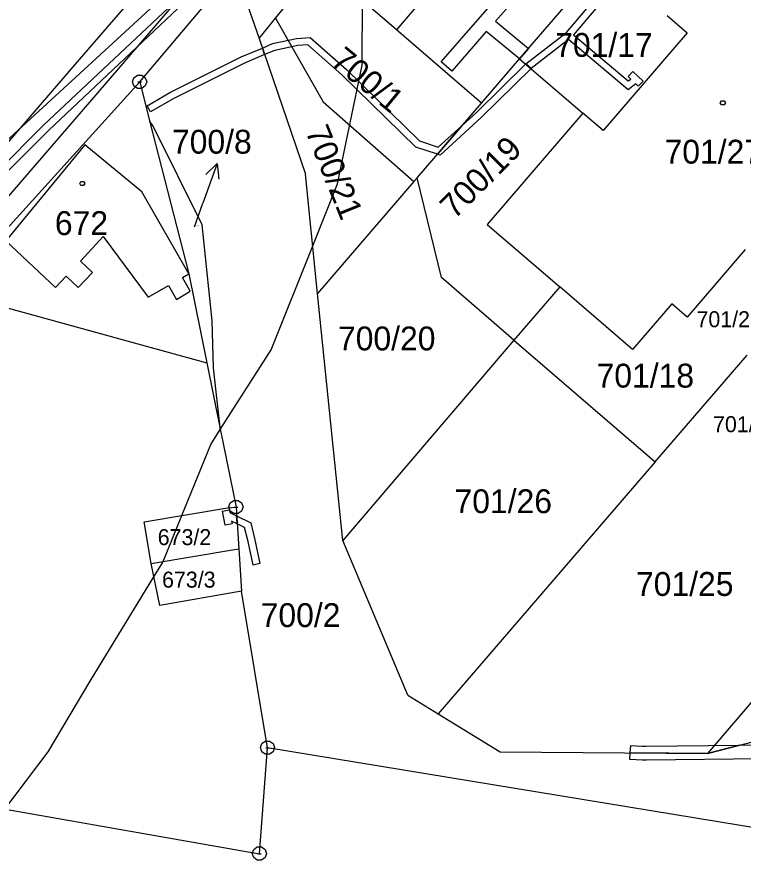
# Model space of a CAD drawing. Extents: x -759060 to -757386, y -1172273 to -1170948.
# Drawn here: x -757875.5 to -757823.7, y -1171170.2 to -1171110.1 of the extents above; entities that cross this region are included whole.
import ezdxf

# ---------------------------------------------------------------- set-up
doc = ezdxf.new("R2010")
doc.units = 0
for name, color, linetype in [('Vrstva 1', 7, 'Continuous'), ('Vrstva 11', 7, 'Continuous'), ('Vrstva 12', 7, 'Continuous'), ('Vrstva 13', 7, 'Continuous'), ('Vrstva 2', 7, 'Continuous'), ('Vrstva 4', 7, 'Continuous'), ('Vrstva 5', 7, 'Continuous'), ('Vrstva 7', 7, 'Continuous'), ('Vrstva 8', 7, 'Continuous')]:
    doc.layers.add(name, color=color, linetype=linetype)

msp = doc.modelspace()

# ---------------------------------------------------------------- linework, layer by layer
at = {"layer": 'Vrstva 1'}
for p, q in [((-757879.19, -1171121.67), (-757860.64, -1171104.63)), ((-757839.65, -1171113.12), (-757833.65, -1171106.15)), ((-757866.75, -1171114.78), (-757859.93, -1171106.73)), ((-757859.93, -1171106.73), (-757858.23, -1171111.69)), ((-757857.06, -1171110.24), (-757853.91, -1171106.35)), ((-757848.43, -1171111.06), (-757852.22, -1171107.79)), ((-757846.64, -1171108.98), (-757848.43, -1171111.06)), ((-757858.23, -1171111.69), (-757857.06, -1171110.24)), ((-757857.06, -1171110.24), (-757853.66, -1171116.19)), ((-757829.14, -1171110.04), (-757827.7, -1171111.28)), ((-757842.37, -1171116.28), (-757848.43, -1171111.06)), ((-757827.7, -1171111.28), (-757833.7, -1171118.25)), ((-757858.23, -1171111.69), (-757854.93, -1171121.36)), ((-757842.37, -1171116.28), (-757839.65, -1171113.12)), ((-757839.65, -1171113.12), (-757835.14, -1171117.01)), ((-757880.31, -1171129.75), (-757866.75, -1171114.78)), ((-757866.75, -1171114.78), (-757866.04, -1171117.55)), ((-757853.66, -1171116.19), (-757847.2, -1171121.88)), ((-757846.97, -1171121.62), (-757842.37, -1171116.28)), ((-757835.14, -1171117.01), (-757841.96, -1171124.93)), ((-757833.7, -1171118.25), (-757835.14, -1171117.01)), ((-757865.79, -1171117.92), (-757866.04, -1171117.55)), ((-757866.04, -1171117.55), (-757863.24, -1171128.45)), ((-757862.3, -1171124.97), (-757865.79, -1171117.92)), ((-757854.06, -1171129.86), (-757854.93, -1171121.36)), ((-757846.97, -1171121.62), (-757847.2, -1171121.88)), ((-757845.23, -1171128.71), (-757846.97, -1171121.62)), ((-757847.2, -1171121.88), (-757854.06, -1171129.86)), ((-757861.57, -1171131.8), (-757862.3, -1171124.97)), ((-757841.96, -1171124.93), (-757836.79, -1171129.38)), ((-757823.56, -1171126.73), (-757827.7, -1171131.54)), ((-757863.24, -1171128.45), (-757861.96, -1171134.79)), ((-757840.06, -1171133.17), (-757845.23, -1171128.71)), ((-757836.79, -1171129.38), (-757840.06, -1171133.17)), ((-757831.6, -1171133.85), (-757836.79, -1171129.38)), ((-757880.31, -1171129.75), (-757861.96, -1171134.79)), ((-757852.25, -1171147.47), (-757854.06, -1171129.86)), ((-757828.8, -1171130.59), (-757831.6, -1171133.85)), ((-757827.7, -1171131.54), (-757828.8, -1171130.59)), ((-757861.49, -1171135.15), (-757861.57, -1171131.8)), ((-757840.06, -1171133.17), (-757852.25, -1171147.47)), ((-757840.06, -1171133.17), (-757829.98, -1171141.85)), ((-757829.98, -1171141.85), (-757823.42, -1171134.24)), ((-757861.96, -1171134.79), (-757860.98, -1171139.63)), ((-757860.98, -1171139.63), (-757861.49, -1171135.15)), ((-757860.98, -1171139.63), (-757859.88, -1171145.08)), ((-757829.98, -1171141.85), (-757845.46, -1171159.82)), ((-757866.43, -1171146.13), (-757860.48, -1171145.13)), ((-757860.48, -1171145.13), (-757859.88, -1171145.08)), ((-757859.88, -1171145.08), (-757859.68, -1171148.05)), ((-757811.53, -1171145.4), (-757826.26, -1171162.64)), ((-757865.93, -1171149.1), (-757866.43, -1171146.13)), ((-757847.62, -1171158.49), (-757852.25, -1171147.47)), ((-757865.93, -1171149.1), (-757859.98, -1171148.1)), ((-757859.98, -1171148.1), (-757859.68, -1171148.05)), ((-757859.68, -1171148.05), (-757859.48, -1171151.08)), ((-757865.32, -1171152.1), (-757865.93, -1171149.1)), ((-757859.48, -1171151.08), (-757865.32, -1171152.1)), ((-757857.63, -1171162.23), (-757859.48, -1171151.08)), ((-757847.62, -1171158.49), (-757845.46, -1171159.82)), ((-757845.46, -1171159.82), (-757841.03, -1171162.53)), ((-757826.26, -1171162.64), (-757817.36, -1171160.32)), ((-757858.21, -1171169.78), (-757857.63, -1171162.23)), ((-757818.55, -1171168.65), (-757857.63, -1171162.23)), ((-757841.03, -1171162.53), (-757826.26, -1171162.64)), ((-757896.46, -1171163.1), (-757858.21, -1171169.78))]:
    msp.add_line(p, q, dxfattribs=at)
at = {"layer": 'Vrstva 11'}
for p, q in [((-757850.89, -1171113.59), (-757850.82, -1171103.43)), ((-757852.64, -1171122.05), (-757850.89, -1171113.59)), ((-757854.41, -1171126.45), (-757852.64, -1171122.05)), ((-757857.38, -1171133.87), (-757854.41, -1171126.45)), ((-757861, -1171139.55), (-757857.38, -1171133.87)), ((-757861.67, -1171140.61), (-757861, -1171139.55)), ((-757863.74, -1171145.68), (-757861.67, -1171140.61)), ((-757865.08, -1171148.96), (-757863.74, -1171145.68)), ((-757865.74, -1171150.06), (-757865.12, -1171149.05)), ((-757865.12, -1171149.05), (-757865.08, -1171148.96)), ((-757870.27, -1171157.48), (-757865.74, -1171150.06)), ((-757873.27, -1171162.53), (-757870.27, -1171157.48)), ((-757876.37, -1171166.61), (-757873.27, -1171162.53))]:
    msp.add_line(p, q, dxfattribs=at)
at = {"layer": 'Vrstva 12'}
for p, q in [((-757829.14, -1171110.04), (-757827.7, -1171111.28)), ((-757827.7, -1171111.28), (-757833.7, -1171118.25)), ((-757835.14, -1171117.01), (-757841.96, -1171124.93)), ((-757833.7, -1171118.25), (-757835.14, -1171117.01)), ((-757870.65, -1171119.27), (-757876.29, -1171126.11)), ((-757866.6, -1171122.61), (-757870.65, -1171119.27)), ((-757863.24, -1171128.45), (-757866.6, -1171122.61)), ((-757841.96, -1171124.93), (-757836.79, -1171129.38)), ((-757870.98, -1171127.54), (-757869.35, -1171125.8)), ((-757869.35, -1171125.8), (-757866.14, -1171130.12)), ((-757876.29, -1171126.11), (-757872.75, -1171129.43)), ((-757823.56, -1171126.73), (-757827.7, -1171131.54)), ((-757870.12, -1171128.35), (-757870.98, -1171127.54)), ((-757871.13, -1171129.43), (-757870.12, -1171128.35)), ((-757872.75, -1171129.43), (-757871.99, -1171128.62)), ((-757871.99, -1171128.62), (-757871.13, -1171129.43)), ((-757863.7, -1171128.71), (-757863.24, -1171128.45)), ((-757863.14, -1171129.68), (-757863.7, -1171128.71)), ((-757866.14, -1171130.12), (-757864.69, -1171129.29)), ((-757864.69, -1171129.29), (-757864.12, -1171130.28)), ((-757831.6, -1171133.85), (-757836.79, -1171129.38)), ((-757864.12, -1171130.28), (-757863.14, -1171129.68)), ((-757828.8, -1171130.59), (-757831.6, -1171133.85)), ((-757827.7, -1171131.54), (-757828.8, -1171130.59))]:
    msp.add_line(p, q, dxfattribs=at)
at = {"layer": 'Vrstva 13'}
for p, q in [((-757842.47, -1171110.16), (-757823.86, -1171089.09)), ((-757823.44, -1171090.12), (-757841.38, -1171110.44)), ((-757871.05, -1171113.19), (-757855.95, -1171095.7)), ((-757854.07, -1171097.34), (-757869.15, -1171114.83)), ((-757873.6, -1171117.87), (-757861.47, -1171106.44)), ((-757861.13, -1171106.8), (-757873.26, -1171118.23)), ((-757836.32, -1171111.25), (-757832.7, -1171106.97)), ((-757832.32, -1171107.3), (-757835.8, -1171111.41)), ((-757845.25, -1171113.34), (-757842.47, -1171110.16)), ((-757841.38, -1171110.44), (-757839.03, -1171112.4)), ((-757842.04, -1171111.19), (-757844.49, -1171114)), ((-757839.65, -1171113.12), (-757842.04, -1171111.19)), ((-757839.22, -1171113.49), (-757836.32, -1171111.25)), ((-757835.8, -1171111.41), (-757831.9, -1171114.71)), ((-757858, -1171112.36), (-757857.28, -1171112.05)), ((-757857.28, -1171112.05), (-757855.56, -1171111.68)), ((-757855.48, -1171112.18), (-757857.12, -1171112.53)), ((-757855.56, -1171111.68), (-757854.58, -1171111.61)), ((-757854.76, -1171112.13), (-757855.48, -1171112.18)), ((-757852.34, -1171114.26), (-757854.76, -1171112.13)), ((-757854.58, -1171111.61), (-757852, -1171113.9)), ((-757836.17, -1171111.76), (-757838.83, -1171113.83)), ((-757831.9, -1171115.35), (-757836.17, -1171111.76)), ((-757859.52, -1171113), (-757858, -1171112.36)), ((-757858, -1171112.36), (-757857.84, -1171112.83)), ((-757857.84, -1171112.83), (-757858, -1171112.36)), ((-757857.12, -1171112.53), (-757857.84, -1171112.83)), ((-757839.03, -1171112.4), (-757839.65, -1171113.12)), ((-757883.02, -1171127.08), (-757871.05, -1171113.19)), ((-757864.6, -1171115.54), (-757859.52, -1171113)), ((-757857.84, -1171112.83), (-757859.32, -1171113.46)), ((-757844.49, -1171114), (-757845.25, -1171113.34)), ((-757859.32, -1171113.46), (-757864.36, -1171115.98)), ((-757852, -1171113.9), (-757846.79, -1171118.98)), ((-757842.73, -1171116.96), (-757839.22, -1171113.49)), ((-757838.83, -1171113.83), (-757842.39, -1171117.32)), ((-757839.22, -1171113.49), (-757838.83, -1171113.83)), ((-757838.83, -1171113.83), (-757839.22, -1171113.49)), ((-757847.05, -1171119.42), (-757852.34, -1171114.26)), ((-757831.91, -1171114.4), (-757831.57, -1171114.03)), ((-757831.73, -1171114.57), (-757831.91, -1171114.4)), ((-757831.9, -1171114.71), (-757831.73, -1171114.57)), ((-757831.57, -1171114.03), (-757830.84, -1171114.72)), ((-757869.15, -1171114.83), (-757881.12, -1171128.7)), ((-757831.37, -1171114.91), (-757831.9, -1171115.35)), ((-757831.19, -1171115.08), (-757831.37, -1171114.91)), ((-757830.84, -1171114.72), (-757831.19, -1171115.08)), ((-757866.22, -1171116.48), (-757864.6, -1171115.54)), ((-757864.36, -1171115.98), (-757865.97, -1171116.91)), ((-757865.97, -1171116.91), (-757866.22, -1171116.48)), ((-757843.77, -1171117.9), (-757842.73, -1171116.96)), ((-757842.39, -1171117.32), (-757845.33, -1171119.99)), ((-757882.85, -1171127.1), (-757873.6, -1171117.87)), ((-757845.51, -1171119.93), (-757843.77, -1171117.9)), ((-757843.77, -1171117.9), (-757845.51, -1171119.93)), ((-757845.45, -1171119.43), (-757843.77, -1171117.9)), ((-757873.26, -1171118.23), (-757882.49, -1171127.44)), ((-757846.79, -1171118.98), (-757845.45, -1171119.43)), ((-757845.51, -1171119.93), (-757847.05, -1171119.42)), ((-757845.33, -1171119.99), (-757845.51, -1171119.93)), ((-757860.85, -1171145.38), (-757860.36, -1171145.28)), ((-757860.65, -1171146.36), (-757860.85, -1171145.38)), ((-757860.36, -1171145.28), (-757860.32, -1171145.46)), ((-757860.32, -1171145.46), (-757859.84, -1171145.7)), ((-757859.84, -1171145.7), (-757858.83, -1171146.19)), ((-757859.8, -1171146.27), (-757859.84, -1171145.7)), ((-757859.84, -1171145.7), (-757859.8, -1171146.27)), ((-757860.16, -1171146.26), (-757860.65, -1171146.36)), ((-757859.8, -1171146.27), (-757860.2, -1171146.07)), ((-757860.2, -1171146.07), (-757860.16, -1171146.26)), ((-757859.27, -1171146.53), (-757859.8, -1171146.27)), ((-757858.83, -1171146.19), (-757858.54, -1171147.41)), ((-757859.02, -1171147.53), (-757859.27, -1171146.53)), ((-757858.66, -1171149.21), (-757859.02, -1171147.53)), ((-757858.54, -1171147.41), (-757858.17, -1171149.11)), ((-757858.17, -1171149.11), (-757858.66, -1171149.21)), ((-757831.76, -1171162.6), (-757831.73, -1171162.07)), ((-757831.73, -1171162.07), (-757830.9, -1171162.12)), ((-757830.64, -1171162.11), (-757823.94, -1171162.04)), ((-757823.94, -1171162.04), (-757826.26, -1171162.64)), ((-757826.26, -1171162.64), (-757823.94, -1171162.04)), ((-757823.94, -1171162.04), (-757818.01, -1171161.97)), ((-757831.79, -1171163.07), (-757831.76, -1171162.6)), ((-757826.26, -1171162.64), (-757831.76, -1171162.6)), ((-757831.76, -1171162.6), (-757826.26, -1171162.64)), ((-757830.9, -1171162.12), (-757830.64, -1171162.11)), ((-757830.9, -1171163.12), (-757831.79, -1171163.07)), ((-757830.6, -1171163.11), (-757830.9, -1171163.12)), ((-757817.74, -1171162.96), (-757830.6, -1171163.11))]:
    msp.add_line(p, q, dxfattribs=at)
at = {"layer": 'Vrstva 4'}
for p, q in [((-757870.65, -1171119.27), (-757876.29, -1171126.11)), ((-757866.6, -1171122.61), (-757870.65, -1171119.27)), ((-757863.24, -1171128.45), (-757866.6, -1171122.61)), ((-757870.98, -1171127.54), (-757869.35, -1171125.8)), ((-757869.35, -1171125.8), (-757866.14, -1171130.12)), ((-757876.29, -1171126.11), (-757872.75, -1171129.43)), ((-757870.12, -1171128.35), (-757870.98, -1171127.54)), ((-757871.13, -1171129.43), (-757870.12, -1171128.35)), ((-757872.75, -1171129.43), (-757871.99, -1171128.62)), ((-757871.99, -1171128.62), (-757871.13, -1171129.43)), ((-757863.7, -1171128.71), (-757863.24, -1171128.45)), ((-757863.14, -1171129.68), (-757863.7, -1171128.71)), ((-757866.14, -1171130.12), (-757864.69, -1171129.29)), ((-757864.69, -1171129.29), (-757864.12, -1171130.28)), ((-757864.12, -1171130.28), (-757863.14, -1171129.68))]:
    msp.add_line(p, q, dxfattribs=at)
at = {"layer": 'Vrstva 5'}
for points in [[(-757825.07, -1171116.12), (-757824.98, -1171116.27), (-757825.07, -1171116.42), (-757825.25, -1171116.42), (-757825.34, -1171116.27), (-757825.25, -1171116.12)], [(-757870.76, -1171121.87), (-757870.67, -1171122.02), (-757870.76, -1171122.17), (-757870.94, -1171122.17), (-757871.03, -1171122.02), (-757870.94, -1171121.87)]]:
    msp.add_lwpolyline(points, close=True, dxfattribs=at)
at = {"layer": 'Vrstva 7'}
for p in [(-757861.231, -1171120.595), (-757862.84, -1171125.1)]:
    msp.add_line(p, (-757862.24, -1171123.42), dxfattribs=at)
msp.add_lwpolyline([(-757862.038, -1171121.368), (-757861.231, -1171120.595), (-757861.096, -1171121.705)], dxfattribs=at)
at = {"layer": 'Vrstva 8'}
for p, q in [((-757866.87, -1171114.78), (-757866.63, -1171114.78)), ((-757860, -1171145.08), (-757859.76, -1171145.08)), ((-757857.75, -1171162.23), (-757857.51, -1171162.23)), ((-757858.33, -1171169.78), (-757858.09, -1171169.78))]:
    msp.add_line(p, q, dxfattribs=at)
for points in [[(-757866.6, -1171114.3), (-757866.35, -1171114.48), (-757866.25, -1171114.77), (-757866.35, -1171115.06), (-757866.6, -1171115.24), (-757866.91, -1171115.24), (-757867.16, -1171115.06), (-757867.26, -1171114.77), (-757867.16, -1171114.48), (-757866.91, -1171114.3)], [(-757859.73, -1171144.6), (-757859.48, -1171144.78), (-757859.38, -1171145.07), (-757859.48, -1171145.36), (-757859.73, -1171145.54), (-757860.04, -1171145.54), (-757860.29, -1171145.36), (-757860.39, -1171145.07), (-757860.29, -1171144.78), (-757860.04, -1171144.6)], [(-757857.48, -1171161.75), (-757857.23, -1171161.93), (-757857.13, -1171162.22), (-757857.23, -1171162.51), (-757857.48, -1171162.69), (-757857.79, -1171162.69), (-757858.04, -1171162.51), (-757858.14, -1171162.22), (-757858.04, -1171161.93), (-757857.79, -1171161.75)], [(-757858.06, -1171169.3), (-757857.81, -1171169.48), (-757857.71, -1171169.77), (-757857.81, -1171170.06), (-757858.06, -1171170.24), (-757858.37, -1171170.24), (-757858.62, -1171170.06), (-757858.72, -1171169.77), (-757858.62, -1171169.48), (-757858.37, -1171169.3)]]:
    msp.add_lwpolyline(points, close=True, dxfattribs=at)

# ---------------------------------------------------------------- texts
at = {"layer": 'Vrstva 2'}
for s, height, p in [('701/17', 1.7, (-757837.113, -1171112.99)), ('701/27', 1.7, (-757829.314, -1171120.6)), ('672', 1.7, (-757872.798, -1171125.69)), ('700/8', 0.1, (-757862.826, -1171125.1)), ('700/20', 1.7, (-757852.606, -1171133.91)), ('701/18', 1.7, (-757834.163, -1171136.56)), ('701/26', 1.7, (-757844.295, -1171145.51)), ('673/2', 1.14, (-757865.463, -1171147.79)), ('673/3', 1.14, (-757865.152, -1171150.82)), ('701/25', 1.7, (-757831.352, -1171151.41)), ('700/2', 1.7, (-757858.12, -1171153.63))]:
    msp.add_text(s, height=height, dxfattribs=at).set_placement(p)
for s, rotation, p in [('700/1', 320.45529, (-757853.209, -1171113.457)), ('700/21', 291.922, (-757854.952, -1171118.288)), ('700/19', 44.97719, (-757844.299, -1171124.617))]:
    msp.add_text(s, height=1.7, rotation=rotation, dxfattribs=at).set_placement(p)
at = {"layer": 'Vrstva 7'}
for s, height, p in [('700/8', 1.7, (-757864.447, -1171119.89)), ('701/23', 1.14, (-757827.037, -1171132.26)), ('701/24', 1.14, (-757825.856, -1171139.74))]:
    msp.add_text(s, height=height, dxfattribs=at).set_placement(p)

doc.saveas('drawing.dxf')
